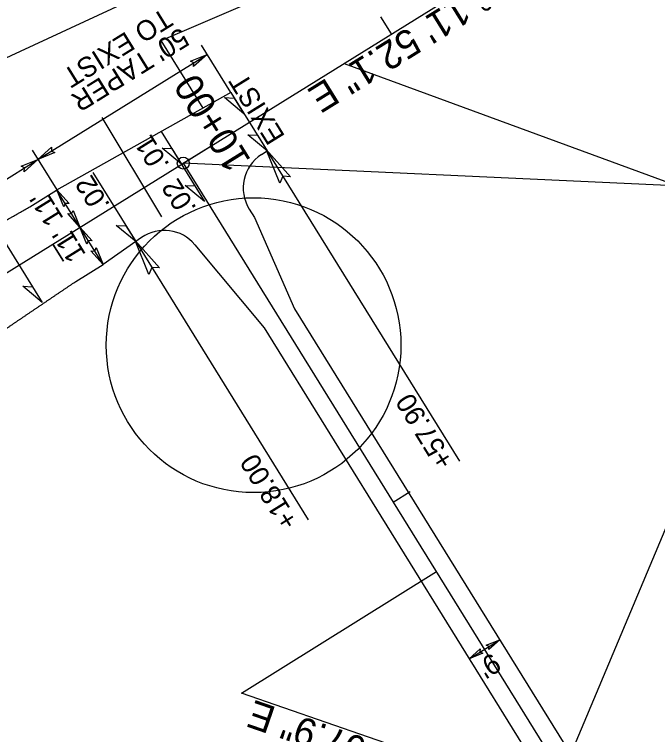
# Model space of a CAD drawing. Extents: x 472216 to 481979, y 489069 to 507339.
# Drawn here: x 480997.7 to 481159.1, y 493080.9 to 493261.6 of the extents above; entities that cross this region are included whole.
import ezdxf

# ---------------------------------------------------------------- set-up
doc = ezdxf.new("R2010")
doc.units = 0
for name, color, linetype in [('Old_Level_12', 7, 'Continuous'), ('Prop Drainage Structure Drop Inlet Grate 2 Narrow Slots and Sag Grates 840 24 CELL', 7, 'Continuous'), ('Prop Drainage Structure Drop Inlet Grate 2 Wide Slots and Sag Grates 840 22 Label', 7, 'Continuous'), ('Prop Drainage Structure Outlet Berm Ditch 850 10 CELL', 7, 'Continuous'), ('Prop Drainage Structure Pipe CSP 15in', 7, 'Continuous'), ('Prop Drainage Structure Pipe RCP 24in Class III Label', 7, 'Continuous'), ('Sheet Block Revision CELL', 7, 'Continuous'), ('Sheet Clip Boundary CELL', 7, 'Continuous'), ('Sheet North Arrow Point CELL', 7, 'Continuous'), ('Sheet PE Seal Cell', 7, 'Continuous'), ('Sheet Plan And Profile CELL', 7, 'Continuous'), ('Sheet Plot Border Outside CELL', 7, 'Continuous'), ('Sheet Profile Grid Major CELL', 7, 'Continuous'), ('Sheet Profile Grid Minor CELL', 7, 'Continuous'), ('Sheet Sticker Incomplete CELL', 7, 'Continuous')]:
    doc.layers.add(name, color=color, linetype=linetype)

msp = doc.modelspace()

# ---------------------------------------------------------------- linework, layer by layer
at = {"layer": 'Old_Level_12'}
for p, q in [((481187.86, 493217.45), (481040.07, 493224.25)), ((481135.86, 493072.61), (481189.73, 493200.59)), ((481054.72, 493091.3), (481103.6, 493121.8)), ((481127.95, 493066.06), (481054.72, 493091.3))]:
    msp.add_line(p, q, dxfattribs=at)
msp.add_circle((481040.07, 493224.25), 1.5, dxfattribs=at)
at = {"layer": 'Prop Drainage Structure Drop Inlet Grate 2 Narrow Slots and Sag Grates 840 24 CELL'}
for points in [[(481055.32, 493236.65), (481050.46, 493240.7), (481052.89, 493240.58)], [(481061.12, 493227.3), (481056.26, 493231.35), (481058.68, 493231.23)], [(481039.65, 493223.98), (481034.79, 493228.03), (481037.21, 493227.92)], [(481045.44, 493214.64), (481040.58, 493218.68), (481043.01, 493218.57)], [(481028.14, 493204.59), (481023.28, 493208.64), (481025.7, 493208.52)], [(481004.65, 493189.34), (480999.79, 493193.39), (481002.21, 493193.27)]]:
    msp.add_lwpolyline(points, close=True, dxfattribs=at)
at = {"layer": 'Prop Drainage Structure Drop Inlet Grate 2 Wide Slots and Sag Grates 840 22 Label'}
for p, q in [((481052.04, 493241.96), (481061.12, 493227.3)), ((481034.56, 493232.18), (481045.44, 493214.64)), ((481017.38, 493221.94), (481028.14, 493204.59)), ((480992.85, 493208.38), (481004.65, 493189.34))]:
    msp.add_line(p, q, dxfattribs=at)
at = {"layer": 'Prop Drainage Structure Outlet Berm Ditch 850 10 CELL'}
for points in [[(481041.87, 493249.81), (481046.1, 493251.52), (481042.68, 493248.46), (481042.75, 493249.44)], [(481007.84, 493226.89), (481003.61, 493225.17), (481007.03, 493228.24), (481006.97, 493227.25)], [(481064.31, 493219.21), (481060.89, 493227.68), (481067.02, 493220.83), (481065.05, 493220.97)], [(480999.38, 493223.46), (481003.61, 493225.17), (481000.19, 493222.11), (481000.25, 493223.09)], [(481010.07, 493213.29), (481008.36, 493217.52), (481011.42, 493214.1), (481010.44, 493214.16)], [(481012.44, 493212.41), (481014.15, 493208.18), (481011.09, 493211.6), (481012.07, 493211.53)], [(481015.86, 493203.94), (481014.15, 493208.18), (481017.21, 493204.75), (481016.23, 493204.82)], [(481031.42, 493196.36), (481028, 493204.82), (481034.13, 493197.97), (481032.16, 493198.11)], [(481018.24, 493203.06), (481019.95, 493198.83), (481016.88, 493202.25), (481017.87, 493202.18)], [(481116.11, 493103.33), (481119.49, 493104.7), (481116.76, 493102.25), (481116.81, 493103.04)], [(481115.23, 493101.33), (481111.85, 493099.96), (481114.58, 493102.41), (481114.53, 493101.62)]]:
    msp.add_lwpolyline(points, close=True, dxfattribs=at)
at = {"layer": 'Prop Drainage Structure Pipe RCP 24in Class III Label'}
for p, q in [((481052.04, 493241.96), (481008.3, 493217.49)), ((481052.04, 493241.96), (481061.12, 493227.3)), ((481059.68, 493226.39), (481061.12, 493227.3)), ((481001.55, 493213.31), (481008.3, 493217.49)), ((481056.63, 493212.73), (481057.94, 493210.62)), ((481057.94, 493210.62), (481068.01, 493187.73)), ((481029.63, 493205.62), (481019.95, 493198.83)), ((481042.99, 493203.8), (481060.36, 493182.99)), ((481013.15, 493194.61), (481019.95, 493198.83)), ((481068.01, 493187.73), (481138.41, 493074.2)), ((481060.36, 493182.99), (481130.76, 493069.45))]:
    msp.add_line(p, q, dxfattribs=at)
for centre, start, end in [((481065.13, 493218), 122.9798, 211.8022), ((481035.31, 493197.39), 39.85, 124.6445)]:
    msp.add_arc(centre, 10, start, end, dxfattribs=at)
for points in [[(480958.01, 493188.66), (480958.6, 493188.99), (480959.18, 493189.32), (480959.77, 493189.66), (480960.36, 493189.99), (480960.95, 493190.32), (480961.54, 493190.66), (480962.13, 493190.99), (480962.72, 493191.32), (480963.3, 493191.66), (480963.89, 493191.99), (480964.48, 493192.32), (480965.07, 493192.66), (480965.66, 493192.99), (480966.25, 493193.32), (480966.83, 493193.65), (480967.42, 493193.99), (480968.01, 493194.32), (480968.6, 493194.65), (480969.19, 493194.99), (480969.78, 493195.32), (480970.37, 493195.65), (480970.95, 493195.99), (480971.54, 493196.32), (480972.13, 493196.65), (480972.72, 493196.99), (480973.31, 493197.32), (480973.9, 493197.65), (480974.48, 493197.99), (480975.07, 493198.32), (480975.66, 493198.65), (480976.25, 493198.98), (480976.84, 493199.32), (480977.43, 493199.65), (480978.02, 493199.98), (480978.6, 493200.32), (480979.19, 493200.65), (480979.78, 493200.98), (480980.37, 493201.32), (480980.96, 493201.65), (480981.55, 493201.98), (480982.13, 493202.32), (480982.72, 493202.65), (480983.31, 493202.98), (480983.9, 493203.31), (480984.49, 493203.65), (480985.08, 493203.98), (480985.67, 493204.31), (480986.25, 493204.65), (480986.84, 493204.98), (480987.43, 493205.31), (480988.02, 493205.65), (480988.61, 493205.98), (480989.2, 493206.31), (480989.79, 493206.65), (480990.37, 493206.98), (480990.96, 493207.31), (480991.55, 493207.65), (480992.14, 493207.98), (480992.73, 493208.31), (480993.32, 493208.64), (480993.9, 493208.98), (480994.49, 493209.31), (480995.08, 493209.64), (480995.67, 493209.98), (480996.26, 493210.31), (480996.85, 493210.64), (480997.44, 493210.98), (480998.02, 493211.31), (480998.61, 493211.64), (480999.2, 493211.98), (480999.79, 493212.31), (481000.38, 493212.64), (481001.55, 493213.31)], [(480971.71, 493166.56), (480972.27, 493166.94), (480972.83, 493167.32), (480973.39, 493167.7), (480973.95, 493168.08), (480974.51, 493168.46), (480975.07, 493168.84), (480975.63, 493169.21), (480976.19, 493169.59), (480976.75, 493169.97), (480977.31, 493170.35), (480977.87, 493170.73), (480978.43, 493171.11), (480978.99, 493171.49), (480979.55, 493171.87), (480980.11, 493172.25), (480980.67, 493172.63), (480981.23, 493173.01), (480981.79, 493173.38), (480982.35, 493173.76), (480982.91, 493174.14), (480983.47, 493174.52), (480984.03, 493174.9), (480984.59, 493175.28), (480985.15, 493175.66), (480985.71, 493176.04), (480986.27, 493176.42), (480986.83, 493176.8), (480987.39, 493177.17), (480987.95, 493177.55), (480988.51, 493177.93), (480989.07, 493178.31), (480989.63, 493178.69), (480990.19, 493179.07), (480990.75, 493179.45), (480991.31, 493179.83), (480991.87, 493180.21), (480992.43, 493180.59), (480992.99, 493180.97), (480993.55, 493181.34), (480994.11, 493181.72), (480994.67, 493182.1), (480995.23, 493182.48), (480995.79, 493182.86), (480996.35, 493183.24), (480996.91, 493183.62), (480997.47, 493184), (480998.03, 493184.38), (480998.59, 493184.76), (480999.15, 493185.13), (480999.71, 493185.51), (481000.27, 493185.89), (481000.83, 493186.27), (481001.39, 493186.65), (481001.95, 493187.03), (481002.51, 493187.41), (481003.07, 493187.79), (481003.63, 493188.17), (481004.19, 493188.55), (481004.75, 493188.92), (481005.31, 493189.3), (481005.87, 493189.68), (481006.43, 493190.06), (481006.99, 493190.44), (481007.55, 493190.82), (481008.11, 493191.2), (481008.67, 493191.58), (481009.23, 493191.96), (481009.79, 493192.34), (481010.35, 493192.72), (481010.91, 493193.09), (481011.47, 493193.47), (481012.03, 493193.85), (481013.15, 493194.61)]]:
    msp.add_spline(points, degree=3, dxfattribs=at)
at = {"layer": 'Sheet Block Revision CELL'}
for p, q in [((481052.04, 493241.96), (481044.67, 493253.84)), ((481003.61, 493225.17), (481046.1, 493251.52)), ((481002.17, 493227.49), (481008.35, 493217.52)), ((481060.89, 493227.68), (481109.38, 493149.47)), ((480948.3, 493190.87), (481003.61, 493225.17)), ((481019.95, 493198.83), (481008.39, 493217.46)), ((481028.14, 493204.59), (481071.4, 493134.82)), ((481111.85, 493099.96), (481119.49, 493104.7))]:
    msp.add_line(p, q, dxfattribs=at)
for centre, start, end in [((480223.4, 492319.16), 28.33301, 49.09831), ((480214.14, 492312.08), 12.98112, 48.98584)]:
    msp.add_arc(centre, 1060, start, end, dxfattribs=at)
at = {"layer": 'Sheet Clip Boundary CELL'}
for p, q in [((481080.42, 493249.26), (481206.09, 493203.19)), ((481034.7, 493210.78), (481019.71, 493235.72))]:
    msp.add_line(p, q, dxfattribs=at)
at = {"layer": 'Sheet North Arrow Point CELL'}
for p, q in [((480837.38, 493098.56), (481302.46, 493386.95)), ((481040.07, 493224.25), (481134.59, 493071.82))]:
    msp.add_line(p, q, dxfattribs=at)
msp.add_arc((480155.89, 492286.67), 1060, 12.98112, 71.78843, dxfattribs=at)
msp.add_arc((480155.89, 492286.67), 1060, 12.98112, 71.78843, dxfattribs=at)
at = {"layer": 'Sheet PE Seal Cell'}
for p, q in [((481092.34, 493256.66), (481089.7, 493260.91)), ((481007.35, 493203.96), (481009.99, 493199.71)), ((481009.99, 493199.71), (481007.35, 493203.96)), ((481092.77, 493139.26), (481097.02, 493141.9))]:
    msp.add_line(p, q, dxfattribs=at)
at = {"layer": 'Sheet Plot Border Outside CELL'}
msp.add_circle((481057.72, 493178.59), 36.97, dxfattribs=at)
at = {"layer": 'Sheet Profile Grid Minor CELL'}
msp.add_line((481040.07, 493224.25), (481046.87, 493228.46), dxfattribs=at)
at = {"layer": 'Sheet Sticker Incomplete CELL'}
for p, q in [((481034.51, 493255.05), (481158.62, 493308.16)), ((480982.22, 493244.48), (481027.91, 493265.68)), ((481045.05, 493238.05), (481034.51, 493255.05))]:
    msp.add_line(p, q, dxfattribs=at)

# ---------------------------------------------------------------- texts
at = {"layer": 'Prop Drainage Structure Drop Inlet Grate 2 Narrow Slots and Sag Grates 840 24 CELL'}
for s, p in [('EXIST', (481065.74, 493230.97)), ('.01', (481036.76, 493223.88)), ('.02', (481021.83, 493213.78)), ('.02', (481043.53, 493212.95))]:
    msp.add_text(s, height=5, rotation=121.8022, dxfattribs=at).set_placement(p)
at = {"layer": 'Prop Drainage Structure Pipe CSP 15in'}
for s, rotation, p in [('TO EXIST', 211.8022, (481035.23, 493263.3)), ("50' TAPER", 211.8022, (481039.42, 493258.44)), ("11'", 121.8022, (481010.17, 493210.4)), ("11'", 121.8022, (481015.79, 493201.34)), ('+57.90', 121.7195, (481108.21, 493149.46)), ('+18.00', 121.7195, (481069.15, 493134.3)), ("9'", 211.8022, (481117.7, 493101.63))]:
    msp.add_text(s, height=5, rotation=rotation, dxfattribs=at).set_placement(p)
at = {"layer": 'Sheet Plan And Profile CELL'}
for s, rotation, p in [('N 58%%d 11\' 52.1" E', 211.8022, (481131.48, 493280.09)), ('S 31%%d 48\' 07.9" E', 160.9892, (481124.76, 493066.65))]:
    msp.add_text(s, height=7, rotation=rotation, dxfattribs=at).set_placement(p)
at = {"layer": 'Sheet Profile Grid Major CELL'}
msp.add_text('10+00', height=7, rotation=121.8022, dxfattribs=at).set_placement((481057.21, 493224.94))

doc.saveas('drawing.dxf')
